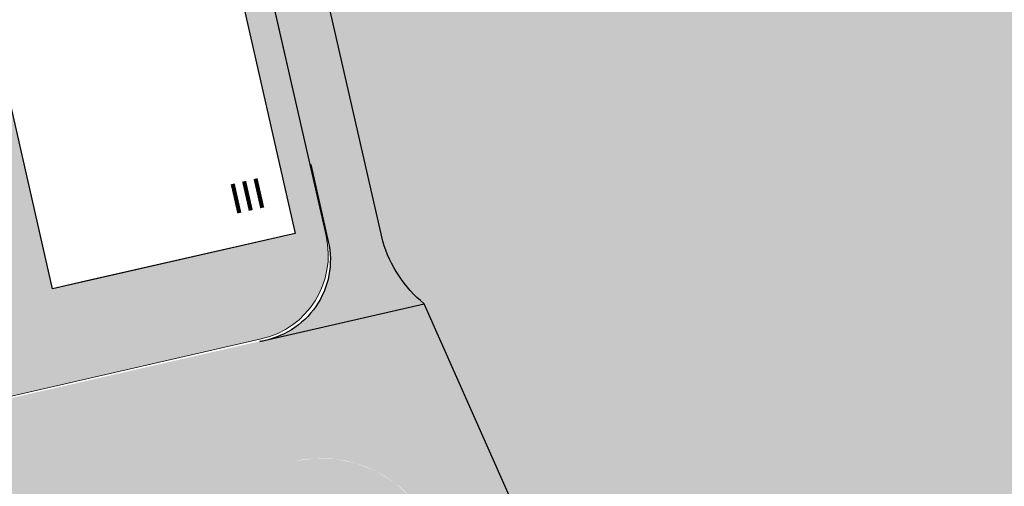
# Model space of a CAD drawing. Header units: metres. Extents: x -862 to 1262, y -354 to 644.
# Tile 285 of 315: x 307 to 359, y 105 to 130. Entities that reach past the tile are written whole.
import ezdxf

# ---------------------------------------------------------------- set-up
doc = ezdxf.new("R2010")
doc.units = ezdxf.units.M
doc.header["$LTSCALE"] = 0.5
doc.set_wipeout_variables(frame=1)
for name, color, linetype in [('BPR_Verkehr_220520', 7, 'Continuous'), ('DZH_Baufelder Ost_220610', 7, 'Continuous'), ('LPB_Freiraum_220609', 7, 'Continuous')]:
    doc.layers.add(name, color=color, linetype=linetype)
doc.styles.add('Calibri Light', font='calibril.ttf')

# ---------------------------------------------------------------- blocks, each defined once
blk = doc.blocks.new('Slab (2D)-24')
at = {"color": 255, "linetype": 'Continuous', "lineweight": 9, "transparency": 33554687}
blk.add_wipeout([(15.999837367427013, 6.50040150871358), (16.000163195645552, -6.4995994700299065), (8.000162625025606, -6.499799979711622), (7.999836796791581, 6.500200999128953)], dxfattribs=at)
at = {"color": 8, "linetype": 'Continuous', "lineweight": 9, "true_color": 0x777777, "transparency": 33554687, "flags": 128}
blk.add_lwpolyline([(15.99983736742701, 6.500401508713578), (16.00016319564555, -6.499599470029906), (8.000162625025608, -6.499799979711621), (7.999836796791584, 6.500200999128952)], close=True, dxfattribs=at)
at = {"color": 255, "linetype": 'Continuous', "lineweight": 9, "transparency": 33554687}
blk.add_wipeout([(15.999837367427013, 6.50040150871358), (16.000163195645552, -6.4995994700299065), (8.000162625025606, -6.499799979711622), (7.999836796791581, 6.500200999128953)], dxfattribs=at)
at = {"color": 8, "linetype": 'Continuous', "lineweight": 9, "true_color": 0x777777, "transparency": 33554687, "flags": 128}
blk.add_lwpolyline([(15.99983736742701, 6.500401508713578), (16.00016319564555, -6.499599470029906), (8.000162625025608, -6.499799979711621), (7.999836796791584, 6.500200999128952)], close=True, dxfattribs=at)
at = {"color": 255, "linetype": 'Continuous', "lineweight": 9, "transparency": 33554687}
blk.add_wipeout([(15.999837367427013, 6.50040150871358), (16.000163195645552, -6.4995994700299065), (8.000162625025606, -6.499799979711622), (7.999836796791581, 6.500200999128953)], dxfattribs=at)
at = {"color": 8, "linetype": 'Continuous', "lineweight": 9, "true_color": 0x777777, "transparency": 33554687, "flags": 128}
blk.add_lwpolyline([(15.99983736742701, 6.500401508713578), (16.00016319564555, -6.499599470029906), (8.000162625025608, -6.499799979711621), (7.999836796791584, 6.500200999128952)], close=True, dxfattribs=at)
blk = doc.blocks.new('Slab (2D)-25')
at = {"color": 255, "linetype": 'Continuous', "lineweight": 9, "transparency": 33554687}
blk.add_wipeout([(7.999836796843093, 6.5002000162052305), (8.000162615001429, -6.499398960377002), (-15.99983737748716, -6.5000004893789), (-16.0001631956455, 6.499598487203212)], dxfattribs=at)
at = {"color": 8, "linetype": 'Continuous', "lineweight": 9, "true_color": 0x777777, "transparency": 33554687, "flags": 128}
blk.add_lwpolyline([(7.999836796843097, 6.500200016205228), (8.000162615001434, -6.499398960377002), (-15.99983737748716, -6.500000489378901), (-16.0001631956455, 6.499598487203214)], close=True, dxfattribs=at)
at = {"color": 255, "linetype": 'Continuous', "lineweight": 9, "transparency": 33554687}
blk.add_wipeout([(7.999836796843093, 6.5002000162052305), (8.000162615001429, -6.499398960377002), (-15.99983737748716, -6.5000004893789), (-16.0001631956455, 6.499598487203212)], dxfattribs=at)
at = {"color": 8, "linetype": 'Continuous', "lineweight": 9, "true_color": 0x777777, "transparency": 33554687, "flags": 128}
blk.add_lwpolyline([(7.999836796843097, 6.500200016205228), (8.000162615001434, -6.499398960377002), (-15.99983737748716, -6.500000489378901), (-16.0001631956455, 6.499598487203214)], close=True, dxfattribs=at)
at = {"color": 255, "linetype": 'Continuous', "lineweight": 9, "transparency": 33554687}
blk.add_wipeout([(7.999836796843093, 6.5002000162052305), (8.000162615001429, -6.499398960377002), (-15.99983737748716, -6.5000004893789), (-16.0001631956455, 6.499598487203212)], dxfattribs=at)
at = {"color": 8, "linetype": 'Continuous', "lineweight": 9, "true_color": 0x777777, "transparency": 33554687, "flags": 128}
blk.add_lwpolyline([(7.999836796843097, 6.500200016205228), (8.000162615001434, -6.499398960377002), (-15.99983737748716, -6.500000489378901), (-16.0001631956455, 6.499598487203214)], close=True, dxfattribs=at)
blk = doc.blocks.new('Symbol-7 (2D)')
at = {"color": 8, "true_color": 0x777777, "transparency": 33554687}
blk.add_blockref('Slab (2D)-24', (0, 0), dxfattribs=at)
blk.add_blockref('Slab (2D)-25', (0, 0), dxfattribs=at)
at = {"color": 255, "linetype": 'Continuous', "lineweight": 25, "transparency": 33554687}
blk.add_wipeout([(-16.000163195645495, 6.499598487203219), (7.9998367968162, 6.500200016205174), (15.999836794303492, 6.500400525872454), (16.000162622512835, -6.499599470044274), (-15.999837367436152, -6.500401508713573), (-16.000113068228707, 4.499598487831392), (-16.000113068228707, 4.499598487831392)], dxfattribs=at)
at = {"linetype": 'Continuous', "lineweight": 0, "true_color": 0xfbf8f0, "transparency": 33554661}
blk.add_hatch(color=7, dxfattribs=at).paths.add_polyline_path([(15.49984932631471, 6.000387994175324), (15.50015009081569, -5.999612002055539), (8.000150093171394, -5.999799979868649), (7.999849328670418, 6.000200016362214)])
at = {"color": 7, "linetype": 'Continuous', "lineweight": 25, "transparency": 33554687, "flags": 128}
blk.add_lwpolyline([(-16.0001631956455, 6.499598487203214), (7.999836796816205, 6.50020001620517), (15.9998367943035, 6.50040052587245), (16.00016262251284, -6.499599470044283), (-15.99983736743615, -6.500401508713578), (-16.0001130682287, 4.49959848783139), (-16.0001130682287, 4.49959848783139)], close=True, dxfattribs=at)
at = {"color": 9, "linetype": 'Continuous', "lineweight": 9, "transparency": 33554661, "flags": 128}
blk.add_lwpolyline([(15.49984932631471, 6.000387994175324), (15.50015009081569, -5.999612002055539), (8.000150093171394, -5.999799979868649), (7.999849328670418, 6.000200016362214)], close=True, dxfattribs=at)
at = {"color": 7, "transparency": 33554687, "char_height": 1.559479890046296, "width": 3, "attachment_point": 5, "line_spacing_factor": 1.163780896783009, "style": 'Calibri Light'}
for s, insert, rotation in [('III', (-13.53261823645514, -4.500002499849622), 90.0014360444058), ('II', (13.99375138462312, -4.499649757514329), 90.00143604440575)]:
    blk.add_mtext(s, dxfattribs=dict(at, insert=insert, rotation=rotation))

msp = doc.modelspace()

# ---------------------------------------------------------------- hatches: boundary and pattern name
at = {"layer": 'BPR_Verkehr_220520', "linetype": 'Continuous', "lineweight": 0, "true_color": 0xe4e6e5, "transparency": 33554687}
h = msp.add_hatch(color=254, dxfattribs=at)
edge = h.paths.add_edge_path()
edge.add_line((329.3358145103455, 113.0217648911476), (218.1371975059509, 87.60561018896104))
edge.add_line((218.1371975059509, 87.60561018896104), (219.1621658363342, 83.12125517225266))
edge.add_line((219.1621658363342, 83.12125517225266), (220.3807405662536, 83.39977917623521))
edge.add_line((220.3807405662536, 83.39977917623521), (219.9351021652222, 85.34949874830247))
edge.add_line((219.9351021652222, 85.34949874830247), (222.8596815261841, 86.01795635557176))
edge.add_line((222.8596815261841, 86.01795635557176), (223.3053199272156, 84.06823678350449))
edge.add_line((223.3053199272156, 84.06823678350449), (235.0036373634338, 86.74206720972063))
edge.add_line((235.0036373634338, 86.74206720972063), (234.5579989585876, 88.69178678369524))
edge.add_line((234.5579989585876, 88.69178678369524), (237.4825783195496, 89.3602443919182))
edge.add_line((237.4825783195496, 89.3602443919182), (237.928216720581, 87.41052481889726))
edge.add_line((237.928216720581, 87.41052481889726), (249.626534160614, 90.08435524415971))
edge.add_line((249.626534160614, 90.08435524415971), (249.1808957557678, 92.03407481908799))
edge.add_line((249.1808957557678, 92.03407481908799), (252.1054751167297, 92.70253242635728))
edge.add_line((252.1054751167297, 92.70253242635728), (252.5511135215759, 90.75281285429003))
edge.add_line((252.5511135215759, 90.75281285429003), (264.2494309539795, 93.42664327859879))
edge.add_line((264.2494309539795, 93.42664327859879), (263.803792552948, 95.37636285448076))
edge.add_line((263.803792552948, 95.37636285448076), (266.7283719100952, 96.04482046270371))
edge.add_line((266.7283719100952, 96.04482046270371), (267.1740103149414, 94.09510088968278))
edge.add_line((267.1740103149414, 94.09510088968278), (278.872327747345, 96.76893131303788))
edge.add_line((278.872327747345, 96.76893131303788), (278.4266893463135, 98.71865088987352))
edge.add_line((278.4266893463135, 98.71865088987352), (281.3512687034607, 99.3871084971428))
edge.add_line((281.3512687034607, 99.3871084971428), (281.7969071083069, 97.43738892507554))
edge.add_line((281.7969071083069, 97.43738892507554), (293.4952245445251, 100.1112193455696))
edge.add_line((293.4952245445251, 100.1112193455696), (293.0495861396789, 102.0609389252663))
edge.add_line((293.0495861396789, 102.0609389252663), (295.9741655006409, 102.7293965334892))
edge.add_line((295.9741655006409, 102.7293965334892), (296.4198039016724, 100.7796769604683))
edge.add_line((296.4198039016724, 100.7796769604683), (308.1181213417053, 103.4535073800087))
edge.add_line((308.1181213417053, 103.4535073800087), (307.6724829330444, 105.403226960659))
edge.add_line((307.6724829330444, 105.403226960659), (310.5970622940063, 106.0716845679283))
edge.add_line((310.5970622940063, 106.0716845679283), (311.0427006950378, 104.1219649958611))
edge.add_line((311.0427006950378, 104.1219649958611), (321.7455954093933, 106.5682762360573))
edge.add_line((321.7455954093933, 106.5682762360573), (321.7455954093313, 106.5682762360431))
edge.add_arc((323.1716383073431, 100.3291736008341), 6.400000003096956, 24.039121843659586, 102.87467249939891, ccw=False)
edge.add_line((329.0165504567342, 102.9362796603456), (329.0165504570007, 102.9362796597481))
edge.add_line((329.0165504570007, 102.9362796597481), (346.3895550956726, 63.98746679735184))
edge.add_line((346.3895550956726, 63.98746679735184), (350.4079321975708, 65.77985221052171))
edge.add_line((350.4079321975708, 65.77985221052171), (329.3358145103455, 113.0217648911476))
at = {"layer": 'BPR_Verkehr_220520', "linetype": 'Continuous', "lineweight": 0, "true_color": 0xece5cf, "transparency": 33554687}
msp.add_hatch(color=254, dxfattribs=at).paths.add_polyline_path([(346.3895550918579, 63.9874667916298), (329.0165504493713, 102.9362796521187), (328.4841183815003, 103.8981462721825), (327.7949223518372, 104.7546975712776), (326.9692996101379, 105.4806578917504), (326.0316131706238, 106.0546051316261), (325.0095328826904, 106.4596028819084), (323.9332189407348, 106.6837002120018), (322.8344319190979, 106.720284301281), (321.7455954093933, 106.5682762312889), (223.3053199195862, 84.06823678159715), (220.3807405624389, 83.39977917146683), (219.1621658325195, 83.121255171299), (214.2878669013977, 82.00715915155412), (215.8765801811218, 75.0563547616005), (228.0223837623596, 21.91705918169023), (232.8586126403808, 23.41077374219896), (233.5071783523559, 23.61108933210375), (232.9030251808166, 23.49068951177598), (232.2870167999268, 23.49623085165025), (231.6851277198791, 23.62748082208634), (231.122737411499, 23.8789051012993), (230.6235598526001, 24.23990203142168), (230.2086435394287, 24.69524967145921), (229.8954839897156, 25.22574767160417), (229.6972860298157, 25.80902684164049), (218.1510592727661, 76.32510453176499), (218.0397373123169, 77.20020656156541), (218.1012783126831, 78.08021159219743), (218.3333172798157, 78.9313015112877), (218.7269370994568, 79.7207694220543), (219.2670111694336, 80.41827652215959), (219.9327847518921, 80.99701798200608), (220.698672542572, 81.43475310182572), (221.5352418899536, 81.71465998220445), (322.1689518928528, 104.7160426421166), (322.9345400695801, 104.8229233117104), (323.7071246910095, 104.7972001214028), (324.4639079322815, 104.6396316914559), (325.1825581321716, 104.3548676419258), (325.8418689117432, 103.9513109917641), (326.4223848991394, 103.4408701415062), (326.9069758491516, 102.8386075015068), (327.2813421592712, 102.1622950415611), (344.6543468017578, 63.21348218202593), (344.9474517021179, 62.31056239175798), (345.0446208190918, 61.36624634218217), (344.9415298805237, 60.4225584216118), (344.6427667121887, 59.5214950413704), (344.1616269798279, 58.70315575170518), (343.5195226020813, 58.0039586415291), (342.7450287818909, 57.45501970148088), (341.8726124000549, 57.08076806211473), (236.7932354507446, 24.62601883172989), (233.5071783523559, 23.61108933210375), (232.8586126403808, 23.41077374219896), (233.4162477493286, 21.5948745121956), (342.4333106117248, 55.26538449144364), (343.674080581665, 55.79765349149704), (344.775582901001, 56.57836665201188), (345.6887980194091, 57.57278032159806), (346.3730856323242, 58.73664064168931), (346.7979932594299, 60.01815300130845), (346.9446114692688, 61.36028693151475), (346.8064153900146, 62.70331420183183)])
at = {"layer": 'DZH_Baufelder Ost_220610', "linetype": 'Continuous', "lineweight": 0, "true_color": 0xdce9e4, "transparency": 33554687}
h = msp.add_hatch(color=254, dxfattribs=at)
edge = h.paths.add_edge_path()
edge.add_line((301.0592399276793, 134.2524336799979), (301.0598256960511, 134.2525675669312))
edge.add_line((301.0598256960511, 134.2525675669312), (301.7677706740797, 131.1552263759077))
edge.add_line((301.7677706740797, 131.1552263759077), (306.6346043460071, 109.8807892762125))
edge.add_line((306.6346043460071, 109.8807892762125), (320.0527593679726, 112.9486692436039))
edge.add_arc((319.0497764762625, 117.3354705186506), 4.500000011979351, 282.878544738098, 372.8746978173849)
edge.add_line((323.4366450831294, 118.3381588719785), (314.5232244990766, 157.335325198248))
edge.add_line((314.5232244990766, 157.335325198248), (296.7108727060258, 153.260493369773))
edge.add_line((296.7108727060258, 153.260493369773), (301.0592399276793, 134.2524336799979))
at = {"layer": 'DZH_Baufelder Ost_220610', "linetype": 'Continuous', "lineweight": 0, "true_color": 0x8ea381, "transparency": 33554687}
h = msp.add_hatch(color=252, dxfattribs=at)
edge = h.paths.add_edge_path()
edge.add_arc((319.0497764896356, 117.3354705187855), 4.499999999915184, -77.12549039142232, 12.874697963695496, ccw=False)
edge.add_line((320.052450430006, 112.9485986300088), (319.9187605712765, 113.5335148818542))
edge.add_arc((319.0497764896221, 117.335470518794), 3.899999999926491, 282.8745096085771, 372.8746979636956)
edge.add_line((322.8517292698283, 118.2044670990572), (323.4366450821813, 118.3381588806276))
h = msp.add_hatch(color=252, dxfattribs=at)
edge = h.paths.add_edge_path()
edge.add_arc((319.0497764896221, 117.335470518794), 3.899999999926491, -77.12549039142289, 12.87469796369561, ccw=False)
edge.add_line((319.9187605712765, 113.5335148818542), (320.052450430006, 112.9485986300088))
edge.add_arc((319.0497764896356, 117.3354705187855), 4.499999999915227, 282.8745096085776, 372.8746979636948)
edge.add_line((323.4366450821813, 118.3381588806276), (322.8517292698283, 118.2044670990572))

# ---------------------------------------------------------------- linework, layer by layer
at = {"layer": 'BPR_Verkehr_220520', "color": 9, "linetype": 'Continuous', "true_color": 0xb8d2a6, "transparency": 33554687}
msp.add_solid([(307.6724829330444, 105.403226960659, 60), (308.1181213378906, 103.4535073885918, 60), (310.5970622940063, 106.0716845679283, 60), (311.0427006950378, 104.1219649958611, 60)], dxfattribs=at)
at = {"layer": 'DZH_Baufelder Ost_220610', "color": 255, "linetype": 'Continuous', "lineweight": 18, "transparency": 33554687, "elevation": -12285434.42021632, "flags": 128}
msp.add_lwpolyline([(301.0592399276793, 134.2524336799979), (301.0598256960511, 134.2525675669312), (301.7677706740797, 131.1552263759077), (306.6346043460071, 109.8807892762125), (320.0527593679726, 112.9486692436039, 0.4141938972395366), (323.4366450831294, 118.3381588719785), (314.5232244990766, 157.335325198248), (296.7108727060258, 153.260493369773)], format="xyb", close=True, dxfattribs=at)
at = {"layer": 'DZH_Baufelder Ost_220610', "color": 252, "linetype": 'Continuous', "true_color": 0x8ea381, "transparency": 33554687}
for points in [[(314.0051797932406, 156.9090651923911), (314.590070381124, 157.0428673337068), (322.8517293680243, 118.2044671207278), (323.4366451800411, 118.3381589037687)], [(314.590070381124, 157.0428673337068), (314.0051797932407, 156.9090651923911), (323.4366451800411, 118.3381589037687), (322.8517293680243, 118.2044671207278)], [(319.9187605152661, 113.5335151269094), (320.0529857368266, 112.9487214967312), (216.1173260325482, 89.70840858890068), (216.2515512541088, 89.12361495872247)], [(320.0529857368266, 112.9487214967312), (319.9187605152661, 113.5335151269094), (216.2515512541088, 89.12361495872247), (216.1173260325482, 89.70840858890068)]]:
    msp.add_solid(points, dxfattribs=at)

# ---------------------------------------------------------------- next in the draw order: block references
at = {"layer": 'DZH_Baufelder Ost_220610', "color": 7, "transparency": 33554687, "rotation": 102.8101761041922}
msp.add_blockref('Symbol-7 (2D)', (311.9425464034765, 132.6149822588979), dxfattribs=at)

# ---------------------------------------------------------------- next in the draw order: hatches: boundary and pattern name
at = {"layer": 'BPR_Verkehr_220520', "linetype": 'Continuous', "lineweight": 0, "true_color": 0xece5cf, "transparency": 33554687}
h = msp.add_hatch(color=254, dxfattribs=at)
edge = h.paths.add_edge_path()
edge.add_line((194.2981088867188, 153.7568600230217), (208.5139740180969, 91.56080566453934))
edge.add_arc((214.3631327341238, 92.89772087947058), 5.999999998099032, 192.874672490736, 282.874672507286)
edge.add_line((215.7000479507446, 87.04856216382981), (218.6246273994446, 87.71701979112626))
edge.add_line((218.6246273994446, 87.71701979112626), (329.3358145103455, 113.0217648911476))
edge.add_line((329.3358145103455, 113.0217648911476), (328.5469000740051, 114.7904445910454))
edge.add_line((328.5469000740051, 114.7904445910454), (216.2515512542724, 89.12361495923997))
edge.add_arc((215.2488648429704, 93.51048399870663), 4.500000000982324, 192.8746725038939, 282.87467248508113, ccw=False)
edge.add_line((210.861995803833, 92.50779758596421), (196.8243860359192, 153.9239641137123))
edge.add_arc((201.211255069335, 154.9266505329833), 4.499999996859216, 102.8746725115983, 192.8746726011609, ccw=False)
edge.add_line((200.2085686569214, 159.3135195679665), (272.8356227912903, 175.9135501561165))
edge.add_line((272.8356227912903, 175.9135501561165), (272.4122663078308, 177.7657837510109))
edge.add_line((272.4122663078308, 177.7657837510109), (264.3696730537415, 175.9275253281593))
edge.add_line((264.3696730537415, 175.9275253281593), (261.4450936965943, 175.2590677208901))
edge.add_line((261.4450936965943, 175.2590677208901), (249.746776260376, 172.5852372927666))
edge.add_line((249.746776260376, 172.5852372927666), (246.8221968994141, 171.9167796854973))
edge.add_line((246.8221968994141, 171.9167796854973), (235.1238794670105, 169.2429492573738))
edge.add_line((235.1238794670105, 169.2429492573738), (232.1993001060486, 168.5744916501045))
edge.add_line((232.1993001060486, 168.5744916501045), (205.8780858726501, 162.5583731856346))
edge.add_line((205.8780858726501, 162.5583731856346), (202.9535065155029, 161.889915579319))
edge.add_line((202.9535065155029, 161.889915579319), (201.7349317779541, 161.6113915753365))
edge.add_line((201.7349317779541, 161.6113915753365), (198.8103523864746, 160.9429339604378))
edge.add_arc((200.147267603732, 155.0937752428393), 6.000000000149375, 102.8746725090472, 192.8746725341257)
at = {"layer": 'LPB_Freiraum_220609', "linetype": 'Continuous', "lineweight": 0, "true_color": 0xb9d3a7, "transparency": 33554687}
h = msp.add_hatch(color=9, dxfattribs=at)
edge = h.paths.add_edge_path()
edge.add_line((322.0748876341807, 274.0676159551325), (350.3944664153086, 215.0573267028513))
edge.add_line((350.3944664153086, 215.0573267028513), (350.4274281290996, 214.3358313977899))
edge.add_line((350.4274281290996, 214.3358313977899), (411.9253517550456, 84.7749292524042))
edge.add_line((411.9253517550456, 84.7749292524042), (412.3635110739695, 84.98062943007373))
edge.add_line((412.3635110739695, 84.98062943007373), (412.5024664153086, 85.06532670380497))
edge.add_line((412.5024664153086, 85.06532670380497), (424.2779033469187, 59.98261897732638))
edge.add_line((424.2779033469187, 59.98261897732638), (432.5690750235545, 42.36002070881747))
edge.add_line((432.5690750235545, 42.36002070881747), (455.9474683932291, -6.602675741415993))
edge.add_line((455.9474683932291, -6.602675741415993), (477.0514683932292, -52.42967573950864))
edge.add_line((477.0514683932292, -52.42967573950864), (475.4354683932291, -53.5256757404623))
edge.add_line((475.4354683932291, -53.5256757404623), (435.3024683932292, -80.99967574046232))
edge.add_line((435.3024683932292, -80.99967574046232), (423.0881585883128, -66.0478473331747))
edge.add_line((423.0881585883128, -66.0478473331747), (424.9030886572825, -64.96769785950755))
edge.add_arc((422.5450318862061, -62.85210562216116), 3.167990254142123, 318.1023032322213, 394.2332813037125)
edge.add_line((425.1641803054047, -61.06990927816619), (425.1641803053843, -61.06990927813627))
edge.add_line((425.1641803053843, -61.06990927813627), (412.8494548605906, -40.42128283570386))
edge.add_line((412.8494548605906, -40.42128283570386), (412.8494548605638, -40.42128283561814))
edge.add_arc((413.4581779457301, -40.23028170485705), 0.6379852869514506, 134.5948825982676, 197.4204714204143, ccw=False)
edge.add_line((413.0102552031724, -39.77597955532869), (413.0102552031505, -39.77597955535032))
edge.add_line((413.0102552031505, -39.77597955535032), (414.9848309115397, -37.05305774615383))
edge.add_line((414.9848309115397, -37.05305774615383), (413.3657392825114, -35.87894433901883))
edge.add_line((413.3657392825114, -35.87894433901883), (411.2374391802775, -38.81385067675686))
edge.add_arc((413.6535798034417, -40.23036565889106), 2.80075886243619, 149.6181087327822, 205.4168132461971)
edge.add_line((411.1239081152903, -41.43245191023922), (423.5648196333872, -62.28752670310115))
edge.add_line((423.5648196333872, -62.28752670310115), (423.5648196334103, -62.28752670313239))
edge.add_arc((422.8436778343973, -62.8180538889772), 0.8952678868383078, -48.71092162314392, 36.341049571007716, ccw=False)
edge.add_line((423.4344279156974, -63.49074916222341), (423.4344279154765, -63.49074916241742))
edge.add_line((423.4344279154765, -63.49074916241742), (421.7958729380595, -64.46592959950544))
edge.add_line((421.7958729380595, -64.46592959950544), (421.7779124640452, -64.4766187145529))
edge.add_line((421.7779124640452, -64.4766187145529), (339.5379799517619, 36.22702775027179))
edge.add_line((339.5379799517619, 36.22702775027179), (339.5384683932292, 36.22732425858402))
edge.add_line((339.5384683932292, 36.22732425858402), (338.0806447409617, 38.01154976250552))
edge.add_arc((337.6142115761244, 37.59025798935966), 0.6285273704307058, 42.08897963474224, 115.143575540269)
edge.add_line((337.3471578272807, 38.1592298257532), (287.9276134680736, 8.414038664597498))
edge.add_line((287.9276134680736, 8.414038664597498), (286.9077789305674, 9.671652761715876))
edge.add_line((286.9077789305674, 9.671652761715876), (286.4385447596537, 10.25029124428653))
edge.add_line((286.4385447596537, 10.25029124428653), (286.4385447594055, 10.2502912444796))
edge.add_arc((285.9321682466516, 9.599253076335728), 0.8247835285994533, 52.12427646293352, 113.6951029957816)
edge.add_line((285.6007128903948, 10.3545048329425), (285.6007128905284, 10.35450483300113))
edge.add_line((285.6007128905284, 10.35450483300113), (285.6007128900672, 10.35450483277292))
edge.add_arc((283.20053368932, 15.20445733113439), 5.411367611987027, 215.3819757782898, 296.33021673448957, ccw=False)
edge.add_line((278.788591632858, 12.07114171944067), (278.7885916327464, 12.0711417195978))
edge.add_line((278.7885916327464, 12.0711417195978), (242.3755595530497, -9.84554358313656))
edge.add_line((242.3755595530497, -9.84554358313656), (244.9539703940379, -14.12939195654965))
edge.add_line((244.9539703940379, -14.12939195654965), (240.2014576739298, -16.98988776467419))
edge.add_line((240.2014576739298, -16.98988776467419), (240.2014576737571, -16.98988776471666))
edge.add_arc((239.357761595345, -13.55802205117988), 3.534052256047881, 215.2700837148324, 283.8117927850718, ccw=False)
edge.add_line((236.4724227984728, -15.59869482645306), (236.4724227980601, -15.59869482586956))
edge.add_line((236.4724227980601, -15.59869482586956), (233.9170896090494, -12.01583647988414))
edge.add_line((233.9170896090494, -12.01583647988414), (233.916746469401, -12.01604265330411))
edge.add_line((233.916746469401, -12.01604265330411), (229.6881452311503, -6.088215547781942))
edge.add_line((229.6881452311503, -6.088215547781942), (229.6881452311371, -6.088215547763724))
edge.add_arc((243.8779914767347, 4.184012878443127), 17.51771712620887, 190.7550368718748, 215.9013056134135, ccw=False)
edge.add_line((226.6679906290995, 0.9150246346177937), (224.1946786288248, 11.63261858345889))
edge.add_line((224.1946786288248, 11.63261858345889), (226.5712021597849, 12.33406696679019))
edge.add_line((226.5712021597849, 12.33406696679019), (356.1992840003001, 52.57897257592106))
edge.add_line((356.1992840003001, 52.57897257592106), (356.1992840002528, 52.57897257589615))
edge.add_arc((358.1994825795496, 48.78204979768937), 4.291551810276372, 78.84654671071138, 117.78002117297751, ccw=False)
edge.add_line((359.0296290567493, 52.99254546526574), (359.0296290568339, 52.99254546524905))
edge.add_line((359.0296290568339, 52.99254546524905), (361.0699248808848, 54.21556213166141))
edge.add_arc((356.7566825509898, 47.83496521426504), 7.701693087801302, 55.94156046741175, 102.7178003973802)
edge.add_line((355.0611604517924, 55.34770647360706), (355.0536817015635, 55.36447319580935))
edge.add_line((355.0536817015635, 55.36447319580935), (333.5954948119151, 103.4042976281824))
edge.add_line((333.5954948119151, 103.4042976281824), (328.5468999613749, 114.7904445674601))
edge.add_arc((332.6920194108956, 119.860722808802), 6.549025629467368, 196.0418554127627, 230.7328703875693, ccw=False)
edge.add_line((326.3980123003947, 118.050968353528), (311.6159034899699, 182.7561805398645))
edge.add_line((311.6159034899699, 182.7561805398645), (311.615903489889, 182.7561805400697))
edge.add_arc((306.1585775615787, 180.6061278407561), 5.865588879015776, 21.50322500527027, 107.0002742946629)
edge.add_line((304.4436184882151, 186.2154101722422), (277.3155397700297, 180.014208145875))
edge.add_arc((276.1554659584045, 185.1900255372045), 5.304230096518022, 191.8348310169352, 282.6331175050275, ccw=False)
edge.add_line((270.9639884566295, 184.1021752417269), (255.0077515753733, 253.594062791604))
edge.add_line((255.0077515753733, 253.594062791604), (181.4750184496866, 236.7870253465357))
edge.add_line((181.4750184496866, 236.7870253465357), (178.6527265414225, 249.1348789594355))
edge.add_line((178.6527265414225, 249.1348789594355), (290.3810990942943, 268.724538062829))
edge.add_line((290.3810990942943, 268.724538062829), (321.9573718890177, 274.2634481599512))
edge.add_line((321.9573718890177, 274.2634481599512), (323.9137083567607, 270.0362813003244))
edge.add_line((323.9137083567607, 270.0362813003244), (329.3900353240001, 258.6564105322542))
edge.add_line((329.3900353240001, 258.6564105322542), (322.0748876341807, 274.0676159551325))
at = {"layer": 'LPB_Freiraum_220609', "linetype": 'Continuous', "lineweight": 0, "true_color": 0xece5cf, "transparency": 33554687}
h = msp.add_hatch(color=254, dxfattribs=at)
edge = h.paths.add_edge_path()
edge.add_line((322.6372446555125, 122.0563257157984), (323.5516116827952, 118.0393925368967))
edge.add_arc((319.3545215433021, 117.08401671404), 4.30445218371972, -81.79312835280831, 12.823628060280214, ccw=False)
edge.add_line((319.9689719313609, 112.8236459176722), (328.5469000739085, 114.7904445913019))
edge.add_line((328.5469000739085, 114.7904445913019), (328.5469000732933, 114.7904445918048))
edge.add_arc((332.6920185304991, 119.8607224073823), 6.549024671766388, 196.0418541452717, 230.7328747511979, ccw=False)
edge.add_line((326.3980123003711, 118.0509683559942), (326.3980123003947, 118.0509683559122))
edge.add_line((326.3980123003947, 118.0509683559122), (311.6159034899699, 182.7561805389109))
edge.add_line((311.6159034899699, 182.7561805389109), (311.615903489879, 182.7561805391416))
edge.add_arc((306.1585775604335, 180.6061278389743), 5.865588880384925, 21.50322500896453, 107.0002742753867)
edge.add_line((304.4436184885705, 186.2154101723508), (304.4436184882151, 186.2154101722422))
edge.add_line((304.4436184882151, 186.2154101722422), (277.3155397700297, 180.0142081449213))
edge.add_arc((276.1554659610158, 185.1900255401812), 5.304230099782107, 191.8348310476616, 282.6331174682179, ccw=False)
edge.add_line((270.9639884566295, 184.10217524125), (272.835795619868, 175.9128023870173))
edge.add_line((272.835795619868, 175.9128023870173), (305.7568267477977, 183.440082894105))
edge.add_arc((306.4227960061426, 180.838368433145), 2.685597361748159, 20.56287487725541, 104.35789715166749, ccw=False)
edge.add_line((308.9372867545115, 181.7816443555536), (310.2896597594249, 175.857622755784))
edge.add_line((310.2896597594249, 175.857622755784), (322.5893036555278, 122.0453680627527))
edge.add_line((322.5893036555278, 122.0453680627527), (322.6372446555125, 122.0563257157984))

# ---------------------------------------------------------------- next in the draw order: linework, layer by layer
at = {"layer": 'LPB_Freiraum_220609', "color": 255, "linetype": 'Continuous', "lineweight": 25, "transparency": 33554687, "elevation": 62.7, "flags": 128}
msp.add_lwpolyline([(361.0699248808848, 54.21556213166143, 0.2069819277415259), (355.0611604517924, 55.34770647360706), (355.0536817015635, 55.36447319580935), (333.5954948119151, 103.4042976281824), (328.5468999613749, 114.7904445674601, -0.1525348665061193), (326.3980123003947, 118.050968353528), (311.6159034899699, 182.7561805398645), (311.615903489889, 182.7561805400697, 0.3913776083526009), (304.4436184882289, 186.2154101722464), (277.3155397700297, 180.014208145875, -0.4183002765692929), (270.9639884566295, 184.1021752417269), (255.0077515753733, 253.594062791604), (181.4750184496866, 236.7870253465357), (178.6527265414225, 249.1348789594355), (290.3810990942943, 268.724538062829), (321.9573718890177, 274.2634481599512), (323.9137083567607, 270.0362813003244), (329.3900353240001, 258.6564105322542)], format="xyb", dxfattribs=at)
at = {"layer": 'LPB_Freiraum_220609', "color": 255, "linetype": 'Continuous', "lineweight": 30, "transparency": 33554687, "elevation": 62.7, "flags": 128}
msp.add_lwpolyline([(322.6372446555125, 122.0563257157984), (323.5516116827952, 118.0393925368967, -0.4380160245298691), (319.9689719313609, 112.8236459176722), (328.5469000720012, 114.7904445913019), (328.5469000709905, 114.7904445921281, -0.1525348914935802), (326.3980123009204, 118.0509683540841), (326.3980123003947, 118.0509683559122), (326.3980122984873, 118.0509683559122), (326.3980123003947, 118.0509683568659), (326.3980123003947, 118.0509683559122), (311.6159034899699, 182.7561805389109, 0.3913776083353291), (304.4436184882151, 186.2154101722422), (277.3155397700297, 180.0142081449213, -0.4183002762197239), (270.9639884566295, 184.10217524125), (272.835795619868, 175.9128023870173), (305.7568267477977, 183.440082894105, -0.3828382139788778), (308.9372867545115, 181.7816443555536), (310.2896597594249, 175.857622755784), (322.5893036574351, 122.0453680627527), (322.5893036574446, 122.0453680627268, -0.06219119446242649), (322.5893021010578, 122.0453747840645), (322.5893021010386, 122.0453747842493), (322.5893036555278, 122.0453680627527)], format="xyb", close=True, dxfattribs=at)

doc.saveas('drawing.dxf')
